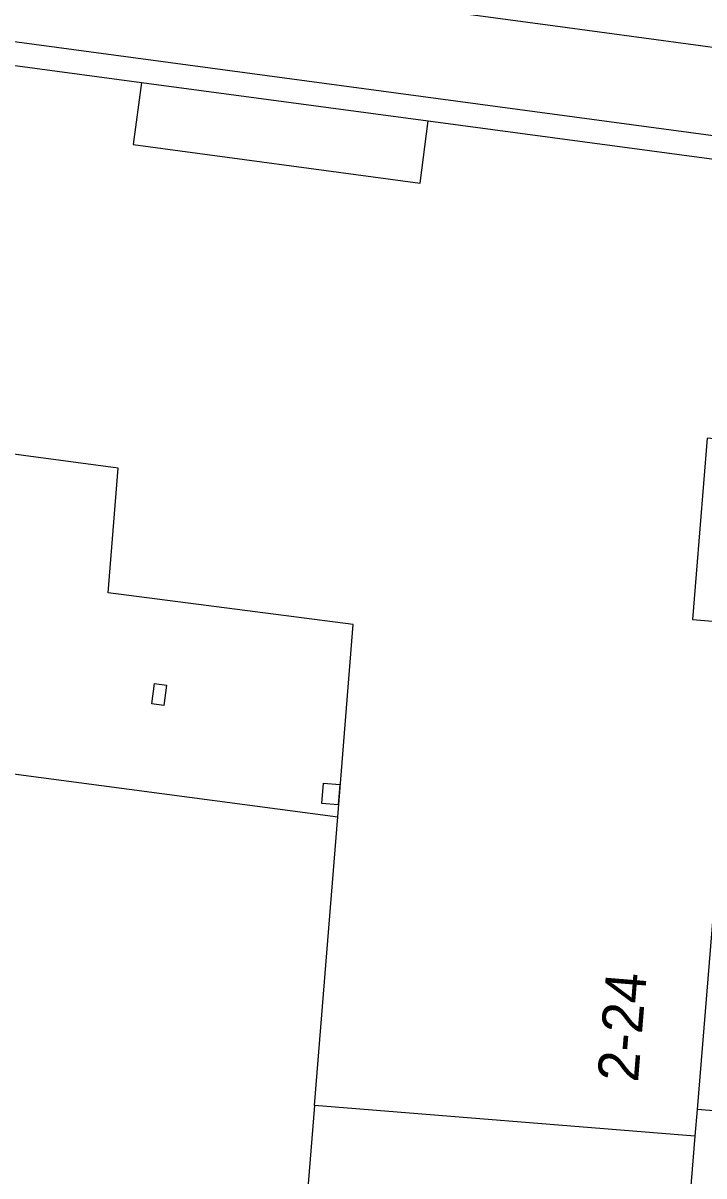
# Model space of a CAD drawing. Extents: x 159961 to 160856, y 382704 to 383353.
# Drawn here: x 160564.92 to 160581.64, y 383268.08 to 383296.36 of the extents above; entities that cross this region are included whole.
import ezdxf

# ---------------------------------------------------------------- set-up
doc = ezdxf.new("R2010")
doc.units = 0
for name, color, linetype in [('IMGEO_Pand', 7, 'Continuous'), ('IMGEO_Pand_nummerreeks', 7, 'Continuous'), ('IMGEO_Pand_overbouw', 7, 'Continuous'), ('IMGEO_Voetpad_open', 7, 'Continuous')]:
    doc.layers.add(name, color=color, linetype=linetype)

msp = doc.modelspace()

# ---------------------------------------------------------------- linework, layer by layer
at = {"layer": 'IMGEO_Pand'}
for points in [[(160559.42, 383296.029), (160567.829, 383294.904)], [(160567.829, 383294.904), (160567.625, 383293.378), (160574.673, 383292.434), (160574.866, 383293.963)], [(160574.866, 383293.963), (160583.35, 383292.828), (160582.801, 383286.083), (160581.715, 383286.176), (160581.354, 383281.73), (160582.44, 383281.642), (160582.411, 383281.287), (160581.861, 383274.518), (160581.47, 383269.713), (160581.416, 383269.055)], [(160581.416, 383269.055), (160572.079, 383269.806), (160572.648, 383276.885), (160573.028, 383281.61), (160567.017, 383282.387), (160567.263, 383285.442), (160507.452, 383293.44)], [(160568.15, 383280.158), (160568.447, 383280.118), (160568.381, 383279.623), (160568.083, 383279.664), (160568.15, 383280.158)], [(160572.299, 383277.716), (160572.697, 383277.683), (160572.657, 383277.185), (160572.259, 383277.217), (160572.299, 383277.716)]]:
    msp.add_lwpolyline(points, dxfattribs=at)
at = {"layer": 'IMGEO_Pand_overbouw'}
msp.add_lwpolyline([(160511.698, 383287.201), (160518.648, 383286.272), (160518.369, 383284.183), (160526.86, 383283.012), (160527.144, 383285.136), (160534.133, 383284.202), (160533.877, 383282.07), (160542.392, 383280.909), (160542.68, 383283.06), (160549.579, 383282.137), (160549.319, 383279.976), (160572.648, 383276.885), (160573.028, 383281.61), (160567.017, 383282.387), (160567.263, 383285.442), (160507.452, 383293.44)], dxfattribs=at)
msp.add_lwpolyline([(160583.007, 383269.588), (160581.47, 383269.713), (160581.416, 383269.055), (160572.079, 383269.806), (160571.648, 383264.443), (160580.98, 383263.693), (160580.907, 383262.797), (160582.445, 383262.672)], close=True, dxfattribs=at)
at = {"layer": 'IMGEO_Voetpad_open'}
for points in [[(160586.429, 383292.981), (160510.132, 383303.244)], [(160541.408, 383301.186), (160544.268, 383300.805), (160547.415, 383300.386), (160559.061, 383298.833), (160577.99, 383296.288), (160584.518, 383295.41), (160588.514, 383295.03)], [(160567.829, 383294.904), (160574.866, 383293.963)], [(160581.416, 383269.055), (160580.98, 383263.693)]]:
    msp.add_lwpolyline(points, dxfattribs=at)

# ---------------------------------------------------------------- texts
at = {"layer": 'IMGEO_Pand_nummerreeks'}
msp.add_text('2-24', height=1, rotation=85.3478, dxfattribs=at).set_placement((160580.018, 383270.362))

doc.saveas('drawing.dxf')
